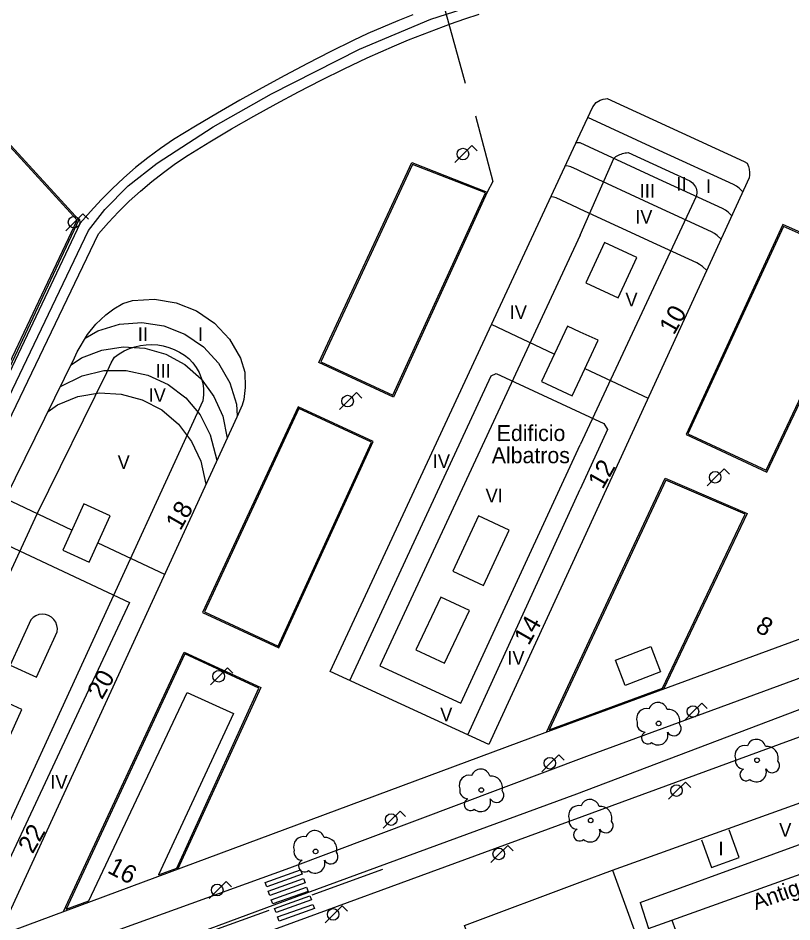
# Model space of a CAD drawing. Extents: x 282771 to 285132, y 4823109 to 4825496.
# Drawn here: x 283829.3 to 283914.4, y 4824353.9 to 4824453.2 of the extents above; entities that cross this region are included whole.
import ezdxf

# ---------------------------------------------------------------- set-up
doc = ezdxf.new("R2010")
doc.units = 0
for name, color, linetype in [('ACERA-BORDILLO', 7, 'Continuous'), ('ACERA-INTERIOR', 7, 'Continuous'), ('ARBOL', 7, 'Continuous'), ('CALLE-EJE', 7, 'Continuous'), ('CARRIL-BICI-AREA', 7, 'Continuous'), ('CARRIL-BICI-EJE', 7, 'Continuous'), ('EDIFICIO', 7, 'Continuous'), ('FAROLA', 7, 'Continuous'), ('MEDIANERA', 7, 'Continuous'), ('NUM-PORTAL', 7, 'Continuous'), ('NUM-VADO', 7, 'Continuous'), ('PASO-PEATONES', 7, 'Continuous'), ('SENAL-VIARIA', 7, 'Continuous'), ('TXT-ALTURA-EDIFICIO', 7, 'Continuous'), ('TXT-EDIFICIOS', 7, 'Continuous'), ('ZONA-VERDE', 7, 'Continuous')]:
    doc.layers.add(name, color=color, linetype=linetype)

msp = doc.modelspace()

# ---------------------------------------------------------------- linework, layer by layer
at = {"layer": 'ACERA-BORDILLO'}
for points in [[(283829.682, 4824349.144), (283859.173, 4824359.79), (283891.83, 4824372.077), (283944.389, 4824391.378)], [(283947.916, 4824386.195), (283841.206, 4824347.031), (283806.966, 4824334.441), (283775.826, 4824322.981), (283758.312, 4824316.541), (283713.412, 4824300.236), (283697.002, 4824294.211), (283685.307, 4824289.931), (283667.697, 4824283.482), (283655.668, 4824279.417), (283646.593, 4824277.147), (283642.003, 4824276.237), (283637.388, 4824275.487), (283632.963, 4824275.002)]]:
    msp.add_lwpolyline(points, dxfattribs=at)
at = {"layer": 'ACERA-INTERIOR'}
for points in [[(283836.861, 4824512.249), (283873.444, 4824464.269), (283878.447, 4824446.066)], [(283777.209, 4824439.884), (283790.818, 4824443.666), (283791.998, 4824439.454), (283821.481, 4824446.867), (283835.986, 4824431.016), (283808.366, 4824372.264), (283805.616, 4824372.056), (283801.598, 4824373.81)], [(283879.58, 4824442.457), (283881.479, 4824435.245), (283880.866, 4824434.093)], [(283870.573, 4824411.547), (283862.373, 4824415.36), (283872.585, 4824437.325), (283880.866, 4824434.093), (283870.573, 4824411.547)], [(283902.727, 4824407.431), (283911.577, 4824403.309), (283922.536, 4824426.411), (283913.365, 4824430.506), (283902.727, 4824407.431)], [(283857.983, 4824383.968), (283868.338, 4824406.65), (283860.103, 4824410.478), (283849.592, 4824387.869), (283857.983, 4824383.968)], [(283887.373, 4824374.714), (283900.432, 4824402.623), (283909.417, 4824398.756), (283900.225, 4824379.444)], [(283806.209, 4824361.318), (283811.656, 4824346.559), (283887.249, 4824374.668), (283940.337, 4824394.207)], [(283834.305, 4824354.99), (283847.57, 4824383.521), (283855.991, 4824379.605), (283846.893, 4824359.676)]]:
    msp.add_lwpolyline(points, dxfattribs=at)
at = {"layer": 'ARBOL'}
for centre in [(283899.707, 4824375.68), (283910.517, 4824371.626), (283880.22, 4824368.354), (283892.239, 4824365.012), (283862.013, 4824361.598)]:
    msp.add_circle(centre, 0.255, dxfattribs=at)
for centre, radius, start, end in [((283898.377, 4824376.21), 1.097, 75.4318, 200.55608), ((283899.637, 4824376.94), 1.038, 15.64228, 161.38435), ((283900.767, 4824375.94), 1.272, 345.03273, 95.79925), ((283898.267, 4824375.64), 0.935, 168.59898, 268.13236), ((283901.377, 4824375.11), 0.797, 208.96246, 38.99103), ((283898.507, 4824374.09), 0.672, 113.73672, 309.4725), ((283899.647, 4824374.39), 1.086, 228.95447, 17.92796), ((283909.187, 4824372.156), 1.097, 75.4318, 200.55608), ((283910.447, 4824372.886), 1.038, 15.64228, 161.38435), ((283911.577, 4824371.886), 1.272, 345.03273, 95.79925), ((283909.077, 4824371.586), 0.935, 168.59898, 268.13236), ((283912.187, 4824371.056), 0.797, 208.96246, 38.99103), ((283880.15, 4824369.614), 1.038, 15.64228, 161.38435), ((283909.317, 4824370.036), 0.672, 113.73672, 309.4725), ((283910.457, 4824370.336), 1.086, 228.95447, 17.92796), ((283878.89, 4824368.884), 1.097, 75.4318, 200.55608), ((283881.28, 4824368.614), 1.272, 345.03273, 95.79925), ((283878.78, 4824368.314), 0.935, 168.59898, 268.13236), ((283881.89, 4824367.784), 0.797, 208.96246, 38.99103), ((283879.02, 4824366.764), 0.672, 113.73672, 309.4725), ((283880.16, 4824367.064), 1.086, 228.95447, 17.92796), ((283892.169, 4824366.272), 1.038, 15.64228, 161.38435), ((283890.909, 4824365.542), 1.097, 75.4318, 200.55608), ((283893.299, 4824365.272), 1.272, 345.03273, 95.79925), ((283890.799, 4824364.972), 0.935, 168.59898, 268.13236), ((283893.909, 4824364.442), 0.797, 208.96246, 38.99103), ((283861.943, 4824362.858), 1.038, 15.64228, 161.38435), ((283891.039, 4824363.422), 0.672, 113.73672, 309.4725), ((283892.179, 4824363.722), 1.086, 228.95447, 17.92796), ((283860.683, 4824362.128), 1.097, 75.4318, 200.55608), ((283863.073, 4824361.858), 1.272, 345.03273, 95.79925), ((283860.573, 4824361.558), 0.935, 168.59898, 268.13236), ((283863.683, 4824361.028), 0.797, 208.96246, 38.99103), ((283860.813, 4824360.008), 0.672, 113.73672, 309.4725), ((283861.953, 4824360.308), 1.086, 228.95447, 17.92796)]:
    msp.add_arc(centre, radius, start, end, dxfattribs=at)
at = {"layer": 'CALLE-EJE'}
msp.add_lwpolyline([(283623.463, 4824276.152), (283631.536, 4824277.707), (283643.497, 4824279.522), (283655.03, 4824282.192), (283668.593, 4824286.463), (283695.931, 4824296.288), (283808.594, 4824337.616), (283856.649, 4824355.45), (283890.715, 4824367.944), (283918.427, 4824378.463), (283946.139, 4824388.982), (283948.755, 4824389.292), (283951.27, 4824389.061), (283954.039, 4824388.011), (283957.804, 4824384.284), (283969.178, 4824351.877)], dxfattribs=at)
at = {"layer": 'CARRIL-BICI-AREA'}
for points in [[(283872.698, 4824453.56), (283871.037, 4824452.905), (283869.39, 4824452.219), (283867.757, 4824451.502), (283866.138, 4824450.754), (283863.614, 4824449.5), (283861.106, 4824448.215), (283858.614, 4824446.898), (283856.137, 4824445.551), (283853.678, 4824444.174), (283851.235, 4824442.767), (283848.811, 4824441.33), (283846.405, 4824439.864), (283844.981, 4824438.887), (283843.592, 4824437.856), (283842.24, 4824436.773), (283840.928, 4824435.639), (283839.659, 4824434.458), (283838.436, 4824433.231), (283837.261, 4824431.961), (283836.136, 4824430.651), (283804.025, 4824362.837)], [(283805.799, 4824362.089), (283838.155, 4824429.506), (283839.239, 4824430.733), (283840.369, 4824431.923), (283841.543, 4824433.072), (283842.759, 4824434.178), (283844.015, 4824435.239), (283845.307, 4824436.253), (283846.634, 4824437.218), (283847.993, 4824438.132), (283850.375, 4824439.606), (283852.782, 4824441.043), (283855.212, 4824442.442), (283857.665, 4824443.802), (283860.138, 4824445.123), (283862.633, 4824446.404), (283865.146, 4824447.645), (283867.678, 4824448.845), (283869.184, 4824449.52), (283870.7, 4824450.174), (283872.224, 4824450.808), (283873.758, 4824451.42), (283875.3, 4824452.011), (283876.85, 4824452.58), (283878.407, 4824453.127), (283879.971, 4824453.653)]]:
    msp.add_lwpolyline(points, dxfattribs=at)
at = {"layer": 'CARRIL-BICI-EJE'}
msp.add_lwpolyline([(283815.926, 4824385.697), (283837.066, 4824429.844), (283838.837, 4824432.174), (283841.423, 4824434.762), (283844.615, 4824437.256), (283850.755, 4824441.262), (283857.185, 4824444.898), (283866.845, 4824449.803), (283874.673, 4824453.089), (283880.639, 4824455.017)], dxfattribs=at)
at = {"layer": 'EDIFICIO'}
for points in [[(283863.607, 4824381.382), (283891.08, 4824440.49), (283892.46, 4824443.46), (283892.85, 4824443.915), (283893.29, 4824444.195), (283893.615, 4824444.31), (283893.87, 4824444.35), (283894.06, 4824444.37), (283909.12, 4824437.44), (283909.44, 4824437.25), (283909.57, 4824436.9), (283909.645, 4824436.615), (283909.69, 4824436.25), (283909.7, 4824435.95), (283909.67, 4824435.66), (283891.08, 4824395.154), (283881.055, 4824373.357), (283863.607, 4824381.382)], [(283827.941, 4824353.981), (283810.041, 4824361.701), (283827.921, 4824400.42), (283835.531, 4824415.85), (283835.811, 4824416.53), (283836.931, 4824418.44), (283837.881, 4824419.58), (283838.961, 4824420.59), (283839.856, 4824421.25), (283840.831, 4824421.84), (283841.891, 4824422.15), (283843.096, 4824422.225), (283844.301, 4824422.3), (283846.681, 4824421.92), (283848.911, 4824421.03), (283850.901, 4824419.66), (283852.54, 4824417.9), (283853.75, 4824415.82), (283854.23, 4824414.28), (283854.29, 4824412.6), (283854.11, 4824411.3), (283853.95, 4824410.66), (283853.345, 4824409.355), (283827.941, 4824353.981)], [(283902.18, 4824338.771), (283891.08, 4824334.599), (283886.042, 4824332.706), (283878.382, 4824353.472), (283891.08, 4824358.22), (283894.64, 4824359.551), (283940.3, 4824375.971), (283943.42, 4824377.041), (283945.77, 4824370.021), (283942.14, 4824368.721), (283943.47, 4824365.001), (283946.17, 4824365.961), (283948.7, 4824358.841), (283945.39, 4824357.661), (283946.1, 4824355.661), (283940.67, 4824353.731), (283940.9, 4824353.074), (283902.18, 4824338.771)]]:
    msp.add_lwpolyline(points, dxfattribs=at)
at = {"layer": 'FAROLA'}
for p, q in [((283879.185, 4824439.199), (283878.245, 4824438.269)), ((283879.775, 4824438.609), (283879.185, 4824439.199)), ((283878.245, 4824438.269), (283877.315, 4824437.329)), ((283836.453, 4824431.704), (283835.513, 4824430.774)), ((283837.043, 4824431.114), (283836.453, 4824431.704)), ((283835.513, 4824430.774), (283834.583, 4824429.834)), ((283866.509, 4824412.037), (283865.569, 4824411.107)), ((283867.099, 4824411.447), (283866.509, 4824412.037)), ((283865.569, 4824411.107), (283864.639, 4824410.167)), ((283906.896, 4824403.664), (283905.956, 4824402.734)), ((283907.486, 4824403.074), (283906.896, 4824403.664)), ((283905.956, 4824402.734), (283905.026, 4824401.794)), ((283852.342, 4824381.786), (283851.402, 4824380.856)), ((283852.932, 4824381.196), (283852.342, 4824381.786)), ((283851.402, 4824380.856), (283850.472, 4824379.916)), ((283904.455, 4824377.912), (283903.515, 4824376.982)), ((283905.045, 4824377.322), (283904.455, 4824377.912)), ((283903.515, 4824376.982), (283902.585, 4824376.042)), ((283888.727, 4824372.227), (283887.787, 4824371.297)), ((283889.317, 4824371.637), (283888.727, 4824372.227)), ((283887.787, 4824371.297), (283886.857, 4824370.357)), ((283902.647, 4824369.224), (283901.707, 4824368.294)), ((283903.237, 4824368.634), (283902.647, 4824369.224)), ((283901.707, 4824368.294), (283900.777, 4824367.354)), ((283871.302, 4824366.037), (283870.362, 4824365.107)), ((283871.892, 4824365.447), (283871.302, 4824366.037)), ((283870.362, 4824365.107), (283869.433, 4824364.167)), ((283883.12, 4824362.251), (283882.18, 4824361.321)), ((283883.71, 4824361.661), (283883.12, 4824362.251)), ((283882.18, 4824361.321), (283881.25, 4824360.381)), ((283852.182, 4824358.291), (283851.242, 4824357.361)), ((283852.772, 4824357.701), (283852.182, 4824358.291)), ((283851.242, 4824357.361), (283850.312, 4824356.421)), ((283864.92, 4824355.611), (283863.98, 4824354.681)), ((283865.51, 4824355.021), (283864.92, 4824355.611)), ((283863.98, 4824354.681), (283863.05, 4824353.741))]:
    msp.add_line(p, q, dxfattribs=at)
for centre in [(283878.205, 4824438.269), (283835.473, 4824430.774), (283865.529, 4824411.107), (283905.916, 4824402.734), (283851.362, 4824380.856), (283903.475, 4824376.982), (283887.747, 4824371.297), (283901.667, 4824368.294), (283870.322, 4824365.107), (283882.14, 4824361.321), (283851.202, 4824357.361), (283863.94, 4824354.681)]:
    msp.add_circle(centre, 0.637, dxfattribs=at)
at = {"layer": 'MEDIANERA'}
for points in [[(283908.965, 4824434.124), (283908.56, 4824434.5), (283908.26, 4824434.72), (283907.94, 4824434.91), (283899.78, 4824438.66), (283891.916, 4824442.29)], [(283891.08, 4824439.483), (283890.961, 4824439.498), (283890.783, 4824439.516), (283890.623, 4824439.508)], [(283907.754, 4824431.486), (283907.34, 4824431.87), (283907.04, 4824432.09), (283906.72, 4824432.28), (283899.7, 4824435.5), (283891.08, 4824439.483)], [(283891.08, 4824429.35), (283894.78, 4824437.79), (283894.9, 4824437.89), (283895.02, 4824437.98), (283895.16, 4824438.06), (283895.29, 4824438.14), (283895.43, 4824438.21), (283895.58, 4824438.27), (283895.73, 4824438.32), (283895.88, 4824438.36), (283896.03, 4824438.39), (283896.19, 4824438.41), (283896.35, 4824438.43), (283903.12, 4824435.31), (283903.27, 4824435.21), (283903.42, 4824435.1), (283903.55, 4824434.97), (283903.66, 4824434.82), (283903.75, 4824434.66), (283903.82, 4824434.5), (283903.87, 4824434.32), (283903.89, 4824434.14), (283903.89, 4824433.95), (283903.87, 4824433.77), (283903.83, 4824433.6), (283891.08, 4824406.31)], [(283891.08, 4824436.38), (283890.78, 4824436.52), (283890.07, 4824436.85), (283889.78, 4824436.92), (283889.48, 4824436.96), (283889.44, 4824436.961)], [(283906.578, 4824428.923), (283906.15, 4824429.32), (283905.85, 4824429.54), (283905.53, 4824429.73), (283899.62, 4824432.44), (283891.08, 4824436.38)], [(283891.08, 4824432.21), (283890.78, 4824432.35), (283888.43, 4824433.44), (283888.14, 4824433.51), (283887.859, 4824433.548)], [(283904.991, 4824425.464), (283904.51, 4824425.91), (283904.21, 4824426.13), (283903.89, 4824426.32), (283899.52, 4824428.33), (283891.08, 4824432.21)], [(283891.08, 4824429.35), (283869.07, 4824381.991)], [(283895.27, 4824422.47), (283897.32, 4824426.9), (283893.76, 4824428.54), (283891.71, 4824424.11), (283895.27, 4824422.47)], [(283836.69, 4824418.029), (283838.101, 4824418.84), (283840.461, 4824419.56), (283842.911, 4824419.74), (283845.351, 4824419.37), (283847.651, 4824418.47), (283849.681, 4824417.07), (283851.361, 4824415.26), (283852.58, 4824413.12), (283853.31, 4824410.77), (283853.4, 4824409.473)], [(283888.24, 4824416.27), (283881.34, 4824419.534)], [(283891.08, 4824418.7), (283889.69, 4824419.36), (283886.84, 4824413.26), (283890.2, 4824411.69), (283891.08, 4824413.57)], [(283891.08, 4824413.57), (283893.05, 4824417.79), (283891.08, 4824418.7)], [(283840.441, 4824416.3), (283840.991, 4824416.62), (283841.561, 4824416.88), (283842.161, 4824417.09), (283842.771, 4824417.23), (283843.401, 4824417.31), (283844.031, 4824417.33), (283844.661, 4824417.28), (283845.281, 4824417.17), (283845.891, 4824417), (283846.481, 4824416.77), (283847.051, 4824416.5), (283847.591, 4824416.17), (283848.081, 4824415.78), (283848.521, 4824415.32), (283848.901, 4824414.81), (283849.211, 4824414.26), (283849.441, 4824413.67), (283849.611, 4824413.06), (283849.691, 4824412.44), (283849.691, 4824411.8), (283849.611, 4824411.15), (283848.981, 4824409.78), (283826.051, 4824359.811)], [(283835.149, 4824415.077), (283836.301, 4824415.85), (283838.521, 4824416.72), (283840.881, 4824417.08), (283843.261, 4824416.93), (283845.551, 4824416.26), (283847.641, 4824415.12), (283849.431, 4824413.55), (283850.841, 4824411.62), (283851.811, 4824409.44), (283852.283, 4824407.039)], [(283815.551, 4824364.341), (283831.431, 4824398.73), (283839.081, 4824414.24), (283839.361, 4824414.91), (283839.561, 4824415.31), (283839.811, 4824415.74), (283839.931, 4824415.92), (283840.441, 4824416.3)], [(283833.983, 4824412.713), (283836.371, 4824413.89), (283838.751, 4824414.46), (283841.201, 4824414.48), (283843.591, 4824413.97), (283845.821, 4824412.95), (283847.761, 4824411.46), (283849.331, 4824409.58), (283850.441, 4824407.4), (283851.162, 4824404.596)], [(283865.772, 4824380.386), (283881.29, 4824413.87), (283881.86, 4824414.15), (283891.08, 4824409.84)], [(283891.6, 4824414.69), (283898.546, 4824411.421)], [(283832.636, 4824409.981), (283833.661, 4824410.69), (283835.891, 4824411.6), (283838.261, 4824412), (283840.661, 4824411.88), (283842.971, 4824411.25), (283845.101, 4824410.13), (283846.941, 4824408.58), (283848.391, 4824406.67), (283849.401, 4824404.49), (283849.958, 4824401.971)], [(283891.08, 4824409.84), (283893.68, 4824408.63), (283894.08, 4824408), (283891.08, 4824401.43)], [(283877.97, 4824377.891), (283891.08, 4824406.31)], [(283878.728, 4824374.427), (283891.08, 4824401.43)], [(283835.231, 4824396.91), (283827.911, 4824400.4)], [(283837.131, 4824393.411), (283839.451, 4824398.48), (283836.561, 4824399.8), (283834.241, 4824394.731), (283837.131, 4824393.411)], [(283880.46, 4824390.851), (283883.29, 4824396.911), (283879.93, 4824398.48), (283877.1, 4824392.421), (283880.46, 4824390.851)], [(283812.121, 4824360.804), (283828.221, 4824395.23), (283841.571, 4824388.961), (283825.646, 4824354.971)], [(283838.101, 4824395.54), (283845.414, 4824392.067)], [(283876.19, 4824382.281), (283878.92, 4824388.081), (283875.76, 4824389.561), (283873.03, 4824383.761), (283876.19, 4824382.281)], [(283828.451, 4824382.081), (283831.341, 4824380.761), (283833.611, 4824385.731), (283833.641, 4824386.091), (283833.591, 4824386.451), (283833.461, 4824386.791), (283833.261, 4824387.091), (283833.001, 4824387.341), (283832.681, 4824387.531), (283832.341, 4824387.641), (283831.981, 4824387.681), (283831.611, 4824387.631), (283831.271, 4824387.501), (283830.971, 4824387.311), (283830.721, 4824387.051), (283828.451, 4824382.081)], [(283869.07, 4824381.991), (283877.97, 4824377.891)], [(283827.261, 4824371.821), (283829.731, 4824377.221), (283826.841, 4824378.541), (283824.371, 4824373.141), (283827.261, 4824371.821)], [(283897.679, 4824355.993), (283941.73, 4824372.021)], [(283901.15, 4824354.031), (283942.14, 4824368.721)], [(283904.4, 4824362.891), (283905.5, 4824359.841), (283908.54, 4824360.941), (283907.44, 4824363.991)], [(283894.64, 4824359.551), (283902.18, 4824338.771)], [(283897.679, 4824355.993), (283898.61, 4824353.121), (283901.15, 4824354.031)], [(283901.15, 4824354.031), (283902.76, 4824349.661)]]:
    msp.add_lwpolyline(points, dxfattribs=at)
at = {"layer": 'PASO-PEATONES'}
for points in [[(283856.648, 4824357.724), (283856.468, 4824358.193), (283860.348, 4824359.583), (283860.528, 4824359.113)], [(283856.988, 4824356.773), (283856.808, 4824357.243), (283860.688, 4824358.634), (283860.868, 4824358.163)], [(283857.328, 4824355.823), (283857.148, 4824356.294), (283861.028, 4824357.683), (283861.208, 4824357.214)], [(283857.668, 4824354.874), (283857.488, 4824355.343), (283861.368, 4824356.734), (283861.548, 4824356.263)], [(283858.008, 4824353.923), (283857.828, 4824354.394), (283861.708, 4824355.784), (283861.888, 4824355.314)]]:
    msp.add_lwpolyline(points, close=True, dxfattribs=at)
at = {"layer": 'SENAL-VIARIA'}
for points in [[(283861.634, 4824356.829), (283869.415, 4824359.634)], [(283820.35, 4824339.743), (283819.785, 4824341.745), (283856.912, 4824355.127)]]:
    msp.add_lwpolyline(points, dxfattribs=at)
at = {"layer": 'ZONA-VERDE'}
for p, q in [((283872.662, 4824437.134), (283862.572, 4824415.433)), ((283880.664, 4824434.011), (283872.662, 4824437.134)), ((283870.5, 4824411.747), (283880.664, 4824434.011)), ((283862.572, 4824415.433), (283870.5, 4824411.747)), ((283860.176, 4824410.279), (283849.791, 4824387.942)), ((283868.139, 4824406.576), (283860.176, 4824410.279)), ((283857.909, 4824384.168), (283868.139, 4824406.576)), ((283849.791, 4824387.942), (283857.909, 4824384.168)), ((283847.643, 4824383.321), (283834.59, 4824355.247)), ((283855.793, 4824379.532), (283847.643, 4824383.321)), ((283846.775, 4824359.778), (283855.793, 4824379.532)), ((283887.664, 4824374.981), (283900.116, 4824379.564)), ((283844.754, 4824359.026), (283846.775, 4824359.778)), ((283834.59, 4824355.247), (283837.083, 4824356.174))]:
    msp.add_line(p, q, dxfattribs=at)
for points in [[(283809.911, 4824376.318), (283835.807, 4824430.988), (283821.431, 4824446.7), (283791.893, 4824439.273), (283790.714, 4824443.481), (283777.406, 4824439.783)], [(283911.505, 4824403.508), (283922.335, 4824426.337), (283913.439, 4824430.309), (283902.926, 4824407.504), (283911.505, 4824403.508)], [(283900.116, 4824379.564), (283909.215, 4824398.68), (283900.506, 4824402.428), (283887.664, 4824374.981)], [(283894.951, 4824382.64), (283898.847, 4824384.138), (283899.924, 4824381.339), (283896.028, 4824379.841), (283894.951, 4824382.64)], [(283837.083, 4824356.174), (283847.888, 4824379.058), (283852.991, 4824376.765), (283844.754, 4824359.026)]]:
    msp.add_lwpolyline(points, dxfattribs=at)

# ---------------------------------------------------------------- texts
at = {"layer": 'NUM-PORTAL'}
for s, p in [('10', (283901.38, 4824418.291)), ('12', (283893.552, 4824401.331)), ('18', (283847.149, 4824396.776)), ('14', (283885.419, 4824384.16)), ('20', (283838.538, 4824378.209)), ('22', (283830.923, 4824361.251))]:
    msp.add_text(s, height=2, rotation=60.20315, dxfattribs=at).set_placement(p)
at = {"layer": 'NUM-VADO'}
for s, rotation, p in [('8', 329.9373, (283910.216, 4824385.885)), ('16', 332.17717, (283839.023, 4824359.319))]:
    msp.add_text(s, height=2, rotation=rotation, dxfattribs=at).set_placement(p)
at = {"layer": 'TXT-ALTURA-EDIFICIO'}
for s, p in [('III', (283897.629, 4824433.463)), ('II', (283901.662, 4824434.236)), ('I', (283904.923, 4824433.979)), ('IV', (283897.131, 4824430.629)), ('V', (283896.055, 4824421.526)), ('IV', (283883.34, 4824420.134)), ('II', (283842.475, 4824417.716)), ('I', (283849.077, 4824417.72)), ('III', (283844.425, 4824413.691)), ('IV', (283843.665, 4824411.028)), ('V', (283840.258, 4824403.659)), ('IV', (283874.885, 4824403.743)), ('VI', (283880.688, 4824399.971)), ('IV', (283883.08, 4824382.15)), ('V', (283875.703, 4824375.906)), ('IV', (283832.868, 4824368.491)), ('V', (283912.953, 4824363.214)), ('I', (283906.279, 4824361.178))]:
    msp.add_text(s, height=1.5, rotation=0.00004, dxfattribs=at).set_placement(p)
at = {"layer": 'TXT-EDIFICIOS'}
for s, rotation, p in [('Edificio ', 0.00004, (283881.915, 4824406.719)), ('Albatros', 0.00004, (283881.371, 4824404.281)), ('Antiguo Palacio de Justicia', 19.13173, (283910.38, 4824355.151))]:
    msp.add_text(s, height=1.75, rotation=rotation, dxfattribs=at).set_placement(p)

doc.saveas('drawing.dxf')
